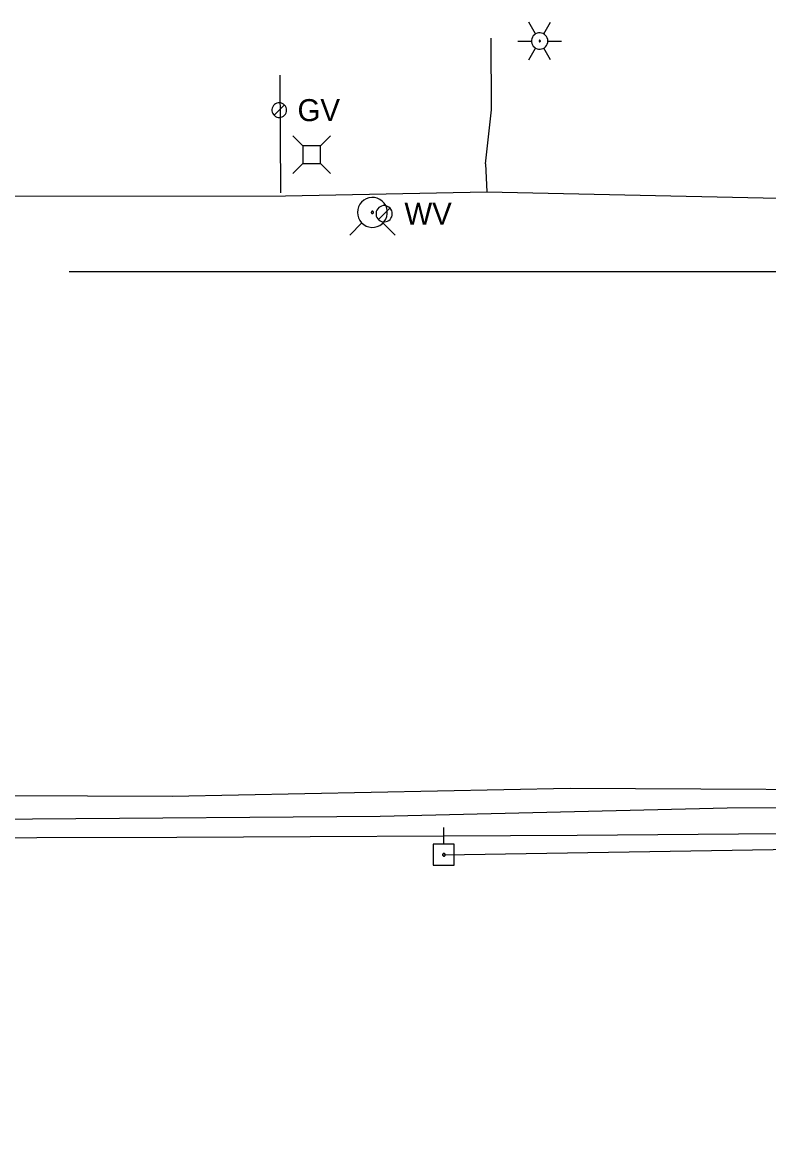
# Model space of a CAD drawing. Extents: x 600849 to 606371, y 330010 to 403088.
# Drawn here: x 601175.8 to 601306.7, y 366030.2 to 366224.5 of the extents above; entities that cross this region are included whole.
import ezdxf

# ---------------------------------------------------------------- set-up
doc = ezdxf.new("R2010")
doc.units = 0
for name, color, linetype in [('E_LTG', 7, 'Continuous'), ('E_UTL_AG_Bold', 7, 'Continuous'), ('E_UTL_EPowerPole', 7, 'Continuous'), ('E_UTL_FO_UG', 7, 'Continuous'), ('E_UTL_FO_UG_MWFN', 7, 'Continuous'), ('E_UTL_G', 7, 'Continuous'), ('E_UTL_G_UG', 7, 'Continuous'), ('E_UTL_Overhead', 7, 'Continuous'), ('E_UTL_SAN_UG', 7, 'Continuous'), ('E_UTL_T_UG', 7, 'Continuous'), ('E_UTL_W', 7, 'Continuous'), ('E_UTL_WHydrant', 7, 'Continuous')]:
    doc.layers.add(name, color=color, linetype=linetype)

msp = doc.modelspace()

# ---------------------------------------------------------------- linework, layer by layer
at = {"layer": 'E_LTG'}
for points in [[(601265.78, 366222.46), (601264.59, 366224.52)], [(601267.21, 366222.46), (601268.4, 366224.52)], [(601267.92, 366221.22), (601267.9, 366221.49), (601267.82, 366221.75), (601267.69, 366221.99), (601267.53, 366222.2), (601267.32, 366222.38), (601267.09, 366222.52), (601266.83, 366222.61), (601266.56, 366222.64), (601266.29, 366222.63), (601266.03, 366222.57), (601265.78, 366222.46), (601265.56, 366222.3), (601265.37, 366222.1), (601265.22, 366221.87), (601265.12, 366221.62), (601265.07, 366221.35), (601265.07, 366221.08), (601265.12, 366220.81), (601265.22, 366220.56), (601265.37, 366220.33), (601265.56, 366220.14), (601265.78, 366219.98), (601266.03, 366219.87), (601266.29, 366219.8), (601266.56, 366219.79), (601266.83, 366219.83), (601267.09, 366219.92), (601267.32, 366220.05), (601267.53, 366220.23), (601267.69, 366220.44), (601267.82, 366220.69), (601267.9, 366220.95), (601267.92, 366221.22)], [(601267.92, 366221.22), (601267.9, 366221.49), (601267.82, 366221.75), (601267.69, 366221.99), (601267.53, 366222.2), (601267.32, 366222.38), (601267.09, 366222.52), (601266.83, 366222.61), (601266.56, 366222.64), (601266.29, 366222.63), (601266.03, 366222.57), (601265.78, 366222.46), (601265.56, 366222.3), (601265.37, 366222.1), (601265.22, 366221.87), (601265.12, 366221.62), (601265.07, 366221.35), (601265.07, 366221.08), (601265.12, 366220.81), (601265.22, 366220.56), (601265.37, 366220.33), (601265.56, 366220.14), (601265.78, 366219.98), (601266.03, 366219.87), (601266.29, 366219.8), (601266.56, 366219.79), (601266.83, 366219.83), (601267.09, 366219.92), (601267.32, 366220.05), (601267.53, 366220.23), (601267.69, 366220.44), (601267.82, 366220.69), (601267.9, 366220.95), (601267.92, 366221.22)], [(601267.92, 366221.22), (601267.9, 366221.49), (601267.82, 366221.75), (601267.69, 366221.99), (601267.53, 366222.2), (601267.32, 366222.38), (601267.09, 366222.52), (601266.83, 366222.61), (601266.56, 366222.64), (601266.29, 366222.63), (601266.03, 366222.57), (601265.78, 366222.46), (601265.56, 366222.3), (601265.37, 366222.1), (601265.22, 366221.87), (601265.12, 366221.62), (601265.07, 366221.35), (601265.07, 366221.08), (601265.12, 366220.81), (601265.22, 366220.56), (601265.37, 366220.33), (601265.56, 366220.14), (601265.78, 366219.98), (601266.03, 366219.87), (601266.29, 366219.8), (601266.56, 366219.79), (601266.83, 366219.83), (601267.09, 366219.92), (601267.32, 366220.05), (601267.53, 366220.23), (601267.69, 366220.44), (601267.82, 366220.69), (601267.9, 366220.95), (601267.92, 366221.22)], [(601262.68, 366221.22), (601265.06, 366221.22)], [(601264.59, 366217.92), (601265.78, 366219.98)], [(601266.61, 366221.22), (601266.61, 366221.24), (601266.6, 366221.26), (601266.59, 366221.28), (601266.58, 366221.3), (601266.56, 366221.31), (601266.54, 366221.33), (601266.52, 366221.33), (601266.5, 366221.34), (601266.48, 366221.34), (601266.45, 366221.33), (601266.43, 366221.32), (601266.41, 366221.31), (601266.4, 366221.29), (601266.39, 366221.27), (601266.38, 366221.25), (601266.37, 366221.23), (601266.37, 366221.21), (601266.38, 366221.18), (601266.39, 366221.16), (601266.4, 366221.14), (601266.41, 366221.13), (601266.43, 366221.11), (601266.45, 366221.11), (601266.48, 366221.1), (601266.5, 366221.1), (601266.52, 366221.1), (601266.54, 366221.11), (601266.56, 366221.12), (601266.58, 366221.14), (601266.59, 366221.15), (601266.6, 366221.17), (601266.61, 366221.2), (601266.61, 366221.22)], [(601268.4, 366217.92), (601267.21, 366219.98)], [(601267.92, 366221.22), (601270.3, 366221.22)]]:
    msp.add_lwpolyline(points, dxfattribs=at)
at = {"layer": 'E_UTL_AG_Bold'}
for points in [[(601224.94, 366202.85), (601223.19, 366204.6)], [(601228.04, 366202.85), (601229.79, 366204.6)], [(601228.04, 366202.85), (601224.94, 366202.85)], [(601224.94, 366202.85), (601224.94, 366199.76)], [(601228.04, 366199.76), (601228.04, 366202.85)], [(601224.94, 366199.76), (601223.19, 366198)], [(601224.94, 366199.76), (601228.04, 366199.76)], [(601228.04, 366199.76), (601229.79, 366198)]]:
    msp.add_lwpolyline(points, dxfattribs=at)
at = {"layer": 'E_UTL_EPowerPole'}
for points in [[(601249.67, 366080.52), (601249.67, 366083.43)], [(601251.51, 366080.52), (601247.82, 366080.52)], [(601247.82, 366080.52), (601247.82, 366076.83)], [(601251.51, 366076.83), (601251.51, 366080.52)], [(601249.94, 366078.68), (601249.93, 366078.72), (601249.92, 366078.77), (601249.9, 366078.81), (601249.87, 366078.84), (601249.84, 366078.87), (601249.8, 366078.89), (601249.75, 366078.91), (601249.71, 366078.92), (601249.66, 366078.91), (601249.62, 366078.9), (601249.58, 366078.88), (601249.54, 366078.86), (601249.51, 366078.83), (601249.49, 366078.79), (601249.47, 366078.74), (601249.46, 366078.7), (601249.46, 366078.66), (601249.47, 366078.61), (601249.49, 366078.57), (601249.51, 366078.53), (601249.54, 366078.5), (601249.58, 366078.47), (601249.62, 366078.45), (601249.66, 366078.44), (601249.71, 366078.44), (601249.75, 366078.45), (601249.8, 366078.46), (601249.84, 366078.48), (601249.87, 366078.51), (601249.9, 366078.55), (601249.92, 366078.59), (601249.93, 366078.63), (601249.94, 366078.68)], [(601247.82, 366076.83), (601251.51, 366076.83)]]:
    msp.add_lwpolyline(points, dxfattribs=at)
at = {"layer": 'E_UTL_FO_UG'}
msp.add_lwpolyline([(601064.83, 366081.59), (601129.19, 366081.58), (601202.91, 366081.79), (601273.05, 366082.1), (601315.46, 366082.46), (601324.27, 366083.92), (601343.06, 366083.83), (601353.71, 366084.84), (601357.7, 366084.51), (601357.83, 366084.57), (601360.02, 366082.94), (601362.08, 366079.87), (601362.68, 366075.43)], dxfattribs=at)
at = {"layer": 'E_UTL_FO_UG_MWFN'}
msp.add_lwpolyline([(601063.94, 366083.73), (601107.92, 366084.34), (601177.56, 366084.98), (601238.52, 366085.47), (601299.35, 366086.91), (601365.3, 366087.26), (601388.92, 366087.47), (601441.55, 366087.59), (601505.71, 366087.53), (601571.21, 366088.15), (601630.83, 366088.05), (601695.26, 366088.47)], dxfattribs=at)
at = {"layer": 'E_UTL_G'}
for points in [[(601222.11, 366209.12), (601222.09, 366209.36), (601222.02, 366209.6), (601221.91, 366209.81), (601221.76, 366210), (601221.57, 366210.16), (601221.36, 366210.29), (601221.13, 366210.37), (601220.89, 366210.4), (601220.65, 366210.39), (601220.41, 366210.33), (601220.19, 366210.23), (601219.99, 366210.09), (601219.82, 366209.91), (601219.69, 366209.71), (601219.6, 366209.48), (601219.55, 366209.24), (601219.55, 366209), (601219.6, 366208.76), (601219.69, 366208.53), (601219.82, 366208.33), (601219.99, 366208.15), (601220.19, 366208.01), (601220.41, 366207.91), (601220.65, 366207.85), (601220.89, 366207.84), (601221.13, 366207.87), (601221.36, 366207.95), (601221.57, 366208.07), (601221.76, 366208.23), (601221.91, 366208.42), (601222.02, 366208.64), (601222.09, 366208.88), (601222.11, 366209.12)], [(601219.92, 366208.21), (601221.74, 366210.03)]]:
    msp.add_lwpolyline(points, dxfattribs=at)
at = {"layer": 'E_UTL_G_UG'}
for p, q in [((601258.01, 366209.14), (601258, 366221.71)), ((601221.12, 366194.63), (601221.02, 366215.24))]:
    msp.add_line(p, q, dxfattribs=at)
for points in [[(601257.01, 366199.7), (601258.01, 366209.14)], [(601257.01, 366199.7), (601257.24, 366194.79)], [(601067.4, 366193.21), (601125.52, 366193.52), (601167.53, 366194.02), (601221.93, 366194.1), (601257.24, 366194.79)], [(601257.24, 366194.79), (601329.82, 366193.2), (601336.71, 366193.43), (601379.22, 366193.73), (601470.06, 366194.18), (601507.73, 366194.22), (601643.1, 366194.94), (601677.95, 366195.03), (601788.27, 366195.57), (601885.75, 366195.03), (601923.91, 366195.66), (602032.17, 366195.19), (602072.71, 366194.94)]]:
    msp.add_lwpolyline(points, dxfattribs=at)
at = {"layer": 'E_UTL_Overhead'}
msp.add_lwpolyline([(601249.7, 366078.68), (601344.65, 366080.23), (601543.43, 366080.93), (601669.7, 366081.28), (601780.71, 366081.68), (601890.31, 366081.76), (601961.16, 366077.77), (602035.65, 366066.63), (602180.9, 366084.27), (602295.6, 366080.89), (602343.2, 366078.85), (602370.73, 366078.2), (602583.87, 366035.31), (602949.19, 366030.15), (603200.82, 366090.92), (603316.5, 366099.67), (603443.01, 366096.25), (603471.34, 366095.25), (603557.26, 366094.43), (603700.38, 366092.15), (603857.89, 366090.59), (604035.11, 366088.93), (604164.86, 366086.71)], dxfattribs=at)
at = {"layer": 'E_UTL_SAN_UG'}
msp.add_line((601184, 366180.84), (601434.63, 366180.84), dxfattribs=at)
at = {"layer": 'E_UTL_T_UG'}
msp.add_lwpolyline([(601069.98, 366088.59), (601127.66, 366089.23), (601202.08, 366088.93), (601271.84, 366090.35), (601340.51, 366090), (601346.67, 366089.65), (601363.58, 366090.89), (601406.28, 366088.86), (601419.6, 366086.04), (601445.57, 366086.18), (601479.77, 366083.52), (601504.2, 366082.12), (601531.7, 366080.34), (601548.19, 366079.99), (601550, 366081.44), (601556.27, 366079.77), (601622.72, 366080.18), (601675.13, 366077.13)], dxfattribs=at)
at = {"layer": 'E_UTL_W'}
for points in [[(601240.64, 366190.97), (601240.62, 366191.24), (601240.54, 366191.5), (601240.42, 366191.74), (601240.25, 366191.95), (601240.05, 366192.13), (601239.81, 366192.26), (601239.55, 366192.35), (601239.29, 366192.39), (601239.02, 366192.38), (601238.75, 366192.31), (601238.51, 366192.2), (601238.28, 366192.04), (601238.1, 366191.85), (601237.95, 366191.62), (601237.85, 366191.37), (601237.8, 366191.1), (601237.8, 366190.83), (601237.85, 366190.56), (601237.95, 366190.31), (601238.1, 366190.08), (601238.28, 366189.89), (601238.51, 366189.73), (601238.75, 366189.62), (601239.02, 366189.55), (601239.29, 366189.54), (601239.55, 366189.58), (601239.81, 366189.67), (601240.05, 366189.8), (601240.25, 366189.98), (601240.42, 366190.19), (601240.54, 366190.44), (601240.62, 366190.7), (601240.64, 366190.97)], [(601238.21, 366189.96), (601240.23, 366191.97)]]:
    msp.add_lwpolyline(points, dxfattribs=at)
at = {"layer": 'E_UTL_WHydrant'}
for points in [[(601234.54, 366191.2), (601234.59, 366190.7), (601234.73, 366190.22), (601234.96, 366189.78), (601235.26, 366189.39), (601235.64, 366189.06), (601236.07, 366188.81), (601236.54, 366188.65), (601237.04, 366188.58), (601237.53, 366188.6), (601238.02, 366188.72), (601238.47, 366188.93), (601238.88, 366189.22), (601239.22, 366189.58), (601239.49, 366190), (601239.68, 366190.46), (601239.77, 366190.95), (601239.77, 366191.45), (601239.68, 366191.94), (601239.49, 366192.4), (601239.22, 366192.82), (601238.88, 366193.18), (601238.47, 366193.47), (601238.02, 366193.68), (601237.53, 366193.79), (601237.04, 366193.82), (601236.54, 366193.75), (601236.07, 366193.58), (601235.64, 366193.33), (601235.26, 366193.01), (601234.96, 366192.62), (601234.73, 366192.17), (601234.59, 366191.69), (601234.54, 366191.2)], [(601236.96, 366191.2), (601236.96, 366191.16), (601236.98, 366191.12), (601236.99, 366191.09), (601237.02, 366191.06), (601237.05, 366191.03), (601237.08, 366191.02), (601237.11, 366191), (601237.15, 366191), (601237.19, 366191), (601237.23, 366191.01), (601237.26, 366191.02), (601237.29, 366191.05), (601237.32, 366191.07), (601237.34, 366191.11), (601237.35, 366191.14), (601237.36, 366191.18), (601237.36, 366191.22), (601237.35, 366191.25), (601237.34, 366191.29), (601237.32, 366191.32), (601237.29, 366191.35), (601237.26, 366191.37), (601237.23, 366191.39), (601237.19, 366191.4), (601237.15, 366191.4), (601237.11, 366191.39), (601237.08, 366191.38), (601237.05, 366191.36), (601237.02, 366191.34), (601236.99, 366191.31), (601236.98, 366191.27), (601236.96, 366191.24), (601236.96, 366191.2)], [(601235.33, 366189.36), (601233.18, 366187.22)], [(601239, 366189.36), (601241.14, 366187.22)]]:
    msp.add_lwpolyline(points, dxfattribs=at)

# ---------------------------------------------------------------- texts
at = {"layer": 'E_UTL_G'}
msp.add_text('GV', height=3.85, dxfattribs=at).set_placement((601224.04, 366207.19))
at = {"layer": 'E_UTL_W'}
msp.add_text('WV', height=3.85, dxfattribs=at).set_placement((601242.78, 366189.04))

doc.saveas('drawing.dxf')
